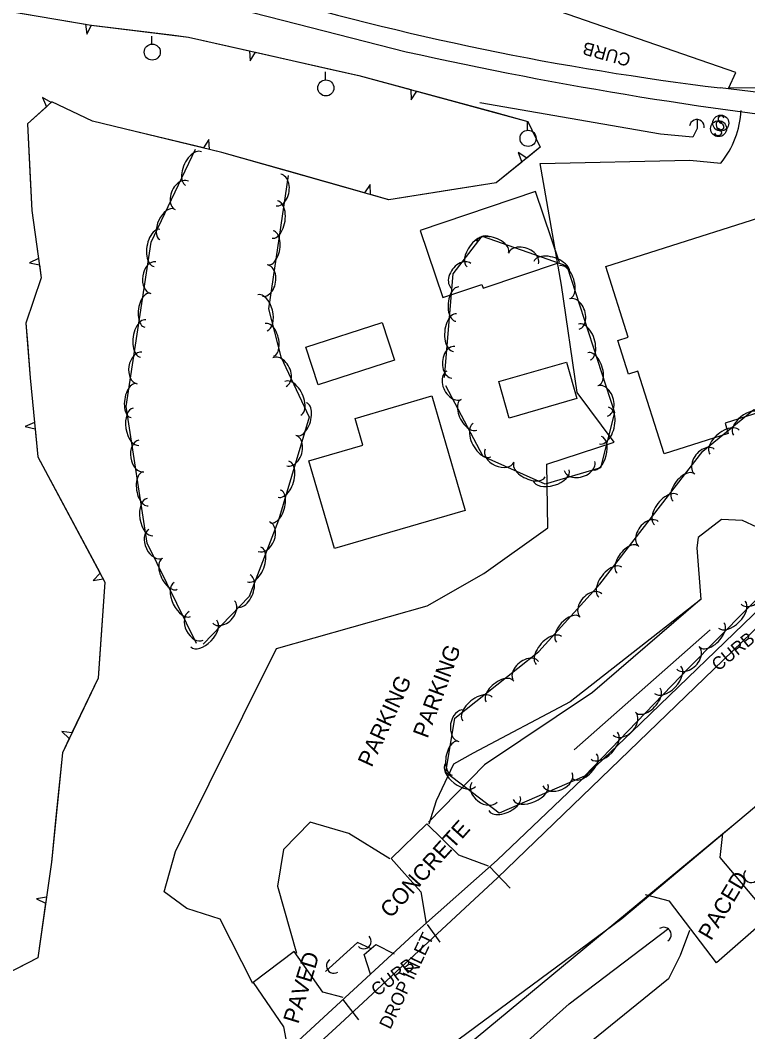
# Model space of a CAD drawing. Extents: x 978516 to 993312, y 1836504 to 1846212.
# Drawn here: x 980186.4 to 980412.6, y 1842029.9 to 1842344.4 of the extents above; entities that cross this region are included whole.
import ezdxf

# ---------------------------------------------------------------- set-up
doc = ezdxf.new("R2010")
doc.units = 0
for name, color, linetype in [('S_BUILDING', 7, 'Continuous'), ('S_CROSS_DRAIN', 7, 'Continuous'), ('S_CURB', 7, 'Continuous'), ('S_CURB_ANNOT', 7, 'Continuous'), ('S_DROP_INLET', 7, 'Continuous'), ('S_DROP_INLET_ANNOT', 7, 'Continuous'), ('S_EDGE_PAVEMENT', 7, 'Continuous'), ('S_PARKING', 7, 'Continuous'), ('S_PARKING_ANNOT', 7, 'Continuous'), ('S_SHOULDER', 7, 'Continuous'), ('S_SIDEWALK', 7, 'Continuous'), ('S_SIGN', 7, 'Continuous'), ('S_STREAM', 7, 'Continuous'), ('S_TREE', 7, 'Continuous'), ('S_UTILITY_POLE', 7, 'Continuous')]:
    doc.layers.add(name, color=color, linetype=linetype)

msp = doc.modelspace()

# ---------------------------------------------------------------- linework, layer by layer
at = {"layer": 'S_BUILDING'}
for points in [[(980354.04, 1842269.06), (980346.59, 1842291.15), (980310.72, 1842279.06), (980317.78, 1842258.13), (980329.93, 1842262.22), (980330.32, 1842261.06)], [(980368.48, 1842267.84), (980434.28, 1842288.72), (980447.15, 1842248.16), (980422.57, 1842240.36), (980427.13, 1842225.98), (980405.56, 1842219.13), (980406.58, 1842215.92), (980386.61, 1842209.58), (980378.46, 1842235.26), (980375.55, 1842234.34), (980372.23, 1842244.8), (980375.47, 1842245.83)], [(980302.74, 1842238.66), (980278.99, 1842231.01), (980275.2, 1842242.76), (980298.95, 1842250.42)], [(980359.52, 1842226.78), (980338.43, 1842220.71), (980335.17, 1842232.05), (980356.26, 1842238.12)], [(980324.77, 1842192.02), (980284.12, 1842180.14), (980276.17, 1842207.36), (980292.93, 1842212.26), (980290.49, 1842220.6), (980314.37, 1842227.58)]]:
    msp.add_lwpolyline(points, close=True, dxfattribs=at)
at = {"layer": 'S_CROSS_DRAIN'}
for centre, start, end in [((980396.8, 1842311.2), 352.0997, 172.4289), ((980413.72, 1842078.6), 139.5219, 319.8511), ((980386.52, 1842060.1), 303.7643, 124.0935), ((980293.22, 1842058.02), 223.814, 44.1432), ((980283.91, 1842050.4), 123.1286, 303.4578)]:
    msp.add_arc(centre, 2.3, start, end, dxfattribs=at)
at = {"layer": 'S_CURB'}
for points in [[(980451.78, 1842317.97), (980454.14, 1842322.92), (980406.74, 1842323.37), (980408.92, 1842328.13), (980117.46, 1842428.99), (980114.74, 1842422.8)], [(980332.36, 1842081.27), (980338.72, 1842074.61)], [(980312.91, 1842063.25), (980316.84, 1842057.76)], [(980286.6, 1842040.04), (980291.52, 1842033.66)]]:
    msp.add_lwpolyline(points, dxfattribs=at)
at = {"layer": 'S_DROP_INLET'}
msp.add_lwpolyline([(980295.27, 1842047.81), (980293.31, 1842053.9), (980296.96, 1842057.09), (980302.69, 1842054.12)], dxfattribs=at)
at = {"layer": 'S_EDGE_PAVEMENT'}
for points in [[(980451.12, 1842317.67), (980404.06, 1842323.35)], [(980198.29, 1841952.05), (980285.92, 1842032.43), (980334.82, 1842077.79), (980422.63, 1842162.48), (980481.63, 1842216.25)], [(980526.84, 1842211.65), (980496.07, 1842178.69), (980502.46, 1842172.05), (980485.06, 1842161.67), (980426.92, 1842109.86), (980373.5, 1842064.99), (980287.46, 1842001.41), (980221.84, 1841941.16)]]:
    msp.add_lwpolyline(points, dxfattribs=at)
msp.add_ellipse((980513.06, 1843212.93), major_axis=(895.52, 81.98), ratio=0.99647, start_param=4.333916, end_param=4.499903, dxfattribs=at)
at = {"layer": 'S_PARKING'}
for points in [[(980258.68, 1842044.95), (980248.5, 1842064.97), (980238.17, 1842068.26), (980231.1, 1842073.47), (980234.65, 1842085.93), (980266.1, 1842149.02), (980312.88, 1842162.29), (980330.5, 1842172.41), (980350.41, 1842186.55), (980350.18, 1842206.41), (980371.13, 1842213.26), (980359.62, 1842228.68), (980354.69, 1842262.03), (980348.04, 1842299.79), (980394.61, 1842300.83), (980404.3, 1842299.94)], [(980424.42, 1842182.67), (980410.96, 1842188.84), (980404.43, 1842189.15), (980397.17, 1842183.62), (980396.83, 1842180.38), (980398.07, 1842164.26), (980357.41, 1842132.5), (980327.24, 1842116.52), (980321.12, 1842113.08), (980315.68, 1842101.69), (980313.45, 1842094.51)], [(980397.81, 1842164.15), (980364.37, 1842135.43), (980330.79, 1842112.86), (980313.32, 1842095.09)], [(980301.28, 1842083.65), (980288.52, 1842091.59), (980276.55, 1842095.13), (980268.24, 1842086.57), (980266.36, 1842075.22), (980272.26, 1842054.36)], [(980332.02, 1842081.45), (980322.76, 1842084.86), (980312.8, 1842094.59), (980301.71, 1842083.77), (980310.96, 1842073.48), (980312.62, 1842063.55)], [(980404.8, 1842091.57), (980403.99, 1842084.13), (980419.36, 1842065.72), (980402.9, 1842051.31), (980388.27, 1842070.57), (980380.88, 1842072.54)], [(980394.5, 1842061.39), (980391.59, 1842053.59), (980388.03, 1842046.4), (980362.23, 1842025.53), (980344.84, 1842009.88), (980326.32, 1841999.29), (980311, 1841986.4), (980301.41, 1841981.19)], [(980286.85, 1842040.54), (980280.45, 1842042.22), (980271.56, 1842054.84), (980258.79, 1842045.21), (980268.22, 1842031.48), (980269.62, 1842024.28)]]:
    msp.add_lwpolyline(points, dxfattribs=at)
msp.add_ellipse((980382.39, 1842317.52), major_axis=(15.34, 24.26), ratio=0.978329, start_param=4.602732, end_param=5.225646, dxfattribs=at)
at = {"layer": 'S_SHOULDER'}
for points in [[(980196.07, 1841957.19), (980248.9, 1842005.08), (980309.91, 1842061.35), (980334.67, 1842083.32), (980376.61, 1842123.14), (980420.02, 1842165.06), (980422.72, 1842162.53)], [(980407.77, 1842093.87), (980288.94, 1841995.55), (980226.35, 1841940.1)]]:
    msp.add_lwpolyline(points, dxfattribs=at)
at = {"layer": 'S_SIDEWALK'}
msp.add_lwpolyline([(980040.13, 1842403.02), (980171.77, 1842369.1), (980272.43, 1842343.3), (980306.44, 1842334.58)], dxfattribs=at)
msp.add_ellipse((980567.34, 1843509.96), major_axis=(1170.24, -344.06), ratio=0.987002, start_param=4.779034, end_param=4.900276, dxfattribs=at)
at = {"layer": 'S_SIGN'}
for centre in [(980404.25, 1842312.41), (980403.57, 1842310.67)]:
    msp.add_circle(centre, 2.49, dxfattribs=at)
for centre, radius, start, end in [((980404.94, 1842313.73), 1.5, 167.1196, 241.9813), ((980404.32, 1842313.68), 0.95, 16.5258, 156.8957), ((980404.26, 1842311.99), 1.5, 167.1196, 241.9813), ((980403.65, 1842311.93), 0.95, 16.5258, 156.8957), ((980404.1, 1842311.59), 1.28, 204.641, 335.359), ((980403.84, 1842311.07), 1.4, 358.6529, 73.7063), ((980403.42, 1842309.84), 1.28, 204.641, 335.359), ((980403.16, 1842309.32), 1.4, 358.6529, 73.7063)]:
    msp.add_arc(centre, radius, start, end, dxfattribs=at)
at = {"layer": 'S_STREAM'}
for points in [[(980396.87, 1842313.54), (980396.87, 1842310.76), (980395.57, 1842308.03), (980385.49, 1842308.98), (980329.28, 1842318.69)], [(980400.98, 1842154.92), (980358.65, 1842117.57)], [(980299.58, 1841987.11), (980357.08, 1842038.59), (980388.11, 1842062.1)], [(980295.3, 1842055.84), (980291.3, 1842057.73), (980281.31, 1842048.7)]]:
    msp.add_lwpolyline(points, dxfattribs=at)
at = {"layer": 'S_TREE'}
for p, q in [((980206.65, 1842343.17), (980207.09, 1842340.06)), ((980207.09, 1842340.06), (980208.58, 1842342.85)), ((980257.66, 1842334.86), (980257.93, 1842331.72)), ((980257.93, 1842331.72), (980259.56, 1842334.43)), ((980195.97, 1842318.77), (980193.27, 1842320.37)), ((980193.27, 1842320.37), (980194.52, 1842317.46)), ((980307.83, 1842322.8), (980307.96, 1842319.66)), ((980307.96, 1842319.66), (980309.73, 1842322.29)), ((980245.06, 1842307.33), (980243.37, 1842304.66)), ((980245.28, 1842304.2), (980245.06, 1842307.33)), ((980343.91, 1842301.54), (980341.28, 1842303.28)), ((980341.28, 1842303.28), (980342.38, 1842300.3)), ((980295.23, 1842293.33), (980293.43, 1842290.72)), ((980295.32, 1842290.19), (980295.23, 1842293.33)), ((980192.06, 1842270.32), (980189.22, 1842268.97)), ((980189.22, 1842268.97), (980192.33, 1842268.37)), ((980190.82, 1842219.34), (980187.93, 1842218.09)), ((980187.93, 1842218.09), (980191.01, 1842217.38)), ((980211.24, 1842172.44), (980209.05, 1842170.19)), ((980209.05, 1842170.19), (980212.16, 1842170.72)), ((980202.45, 1842122.82), (980199.34, 1842123.26)), ((980199.34, 1842123.26), (980201.6, 1842121.05)), ((980194.52, 1842071.81), (980191.42, 1842071.3)), ((980191.42, 1842071.3), (980194.24, 1842069.86))]:
    msp.add_line(p, q, dxfattribs=at)
for points in [[(980181.61, 1842347.39), (980208.47, 1842342.87), (980238.71, 1842339.14), (980291.64, 1842327.18), (980344.27, 1842312.94), (980348.05, 1842304.91), (980334.35, 1842293.78), (980301.03, 1842288.57), (980249.09, 1842303.28), (980208.87, 1842312.97), (980196.21, 1842318.99), (980188.62, 1842312.14), (980189.99, 1842285.26), (980192.9, 1842264.25), (980188.15, 1842250.24), (980189.42, 1842233.19), (980191.89, 1842208.68), (980212.72, 1842169.67), (980210.6, 1842139.9), (980199.51, 1842116.66), (980196.07, 1842082.6), (980191.82, 1842052.95), (980176.09, 1842044.79)], [(980182.14, 1842347.3), (980206.65, 1842343.17)], [(980208.58, 1842342.85), (980233.39, 1842339.79)], [(980233.39, 1842339.79), (980238.71, 1842339.14), (980257.66, 1842334.86)], [(980259.56, 1842334.43), (980283.69, 1842328.98)], [(980283.69, 1842328.98), (980291.64, 1842327.18), (980307.83, 1842322.8)], [(980309.73, 1842322.29), (980333.86, 1842315.76)], [(980194.52, 1842317.46), (980188.62, 1842312.14), (980189.49, 1842295.15)], [(980219.06, 1842310.51), (980208.87, 1842312.97), (980196.21, 1842318.99), (980195.97, 1842318.77)], [(980333.86, 1842315.76), (980344.27, 1842312.94), (980348.05, 1842304.91), (980343.91, 1842301.54)], [(980243.37, 1842304.66), (980219.06, 1842310.51)], [(980241.16, 1842150.61), (980225.88, 1842181.81), (980219.27, 1842224.3), (980227.06, 1842275.38), (980240.86, 1842304.31)], [(980269.37, 1842297.53), (980249.09, 1842303.28), (980245.28, 1842304.2)], [(980342.38, 1842300.3), (980334.35, 1842293.78), (980319.87, 1842291.52)], [(980189.49, 1842295.15), (980189.99, 1842285.26), (980192.06, 1842270.32)], [(980269.72, 1842296.14), (980263.56, 1842254.7), (980267.37, 1842239.75), (980276.24, 1842221.01), (980266.68, 1842189), (980257.55, 1842165.23), (980243.25, 1842150.45)], [(980293.43, 1842290.72), (980269.37, 1842297.53)], [(980319.87, 1842291.52), (980301.03, 1842288.57), (980295.32, 1842290.19)], [(980318.28, 1842233.3), (980321, 1842265.53), (980330, 1842277.29), (980356.32, 1842268.05), (980371.15, 1842222.47), (980366.87, 1842205.23), (980349.59, 1842200.13), (980330.32, 1842208.75), (980318.75, 1842230.71)], [(980192.33, 1842268.37), (980192.9, 1842264.25), (980188.15, 1842250.24), (980188.6, 1842244.22)], [(980188.6, 1842244.22), (980189.42, 1842233.19), (980190.82, 1842219.34)], [(980439.19, 1842188.42), (980394.39, 1842143.12), (980361.83, 1842109.43), (980335.34, 1842097.85), (980318.75, 1842110.57), (980321.55, 1842127.42), (980347.68, 1842148.14), (980366.67, 1842169.05), (980398.67, 1842210.38), (980414.51, 1842223.39), (980428.53, 1842217.66), (980442.14, 1842201.05), (980439.84, 1842189.24)], [(980191.01, 1842217.38), (980191.89, 1842208.68), (980199.51, 1842194.4)], [(980199.51, 1842194.4), (980211.24, 1842172.44)], [(980212.16, 1842170.72), (980212.72, 1842169.67), (980211.03, 1842145.92)], [(980211.03, 1842145.92), (980210.6, 1842139.9), (980202.45, 1842122.82)], [(980201.6, 1842121.05), (980199.51, 1842116.66), (980197.48, 1842096.63)], [(980197.48, 1842096.63), (980196.07, 1842082.6), (980194.52, 1842071.81)], [(980194.24, 1842069.86), (980191.82, 1842052.95), (980184.79, 1842049.31)]]:
    msp.add_lwpolyline(points, dxfattribs=at)
for centre, major_axis, ratio, start_param, end_param in [((980240.28, 1842298.23), (-2.4, -5.23), 0.553172, 3.115239, 6.256832), ((980236.6, 1842289.92), (-1.96, -4.45), 0.688814, 3.098223, 6.239816), ((980266.65, 1842291.58), (0.73, 4.9), 0.681974, 3.143385, 6.284978), ((980232.02, 1842280.92), (-2.19, -4.76), 0.543751, 3.116069, 6.257661), ((980265.54, 1842282.39), (0.87, 5.8), 0.547402, 3.142691, 6.284284), ((980228.89, 1842273.57), (-0.88, -5.8), 0.540202, 3.141786, 6.283379), ((980264.24, 1842273.61), (0.79, 5.29), 0.538067, 3.142657, 6.28425), ((980328.86, 1842272.3), (-3.51, -4.61), 0.557138, 3.137985, 6.279577), ((980333.23, 1842273.91), (-5.04, 1.77), 0.540887, 3.141161, 6.282754), ((980342.86, 1842270.25), (-4.67, 1.64), 0.685548, 3.140863, 6.282456), ((980323.51, 1842264.89), (-2.96, -3.9), 0.694098, 3.135611, 6.277204), ((980351.68, 1842267.43), (-5.54, 1.94), 0.55027, 3.141147, 6.28274), ((980227.75, 1842264.37), (-0.75, -4.9), 0.673005, 3.141905, 6.283497), ((980262.46, 1842263.46), (0.73, 4.9), 0.681974, 3.143385, 6.284978), ((980355.75, 1842262.94), (-1.65, 5.08), 0.540826, 3.141723, 6.283316), ((980322.33, 1842256.12), (-0.45, -5.33), 0.540614, 3.14159, 6.283183), ((980225.94, 1842254.23), (-0.81, -5.29), 0.53099, 3.14178, 6.283373), ((980261.7, 1842253.44), (-1.39, 5.58), 0.559866, 3.151933, 6.293525), ((980358.69, 1842253.06), (-1.53, 4.71), 0.685471, 3.141813, 6.283406), ((980224.6, 1842245.46), (-0.88, -5.8), 0.540202, 3.141786, 6.283379), ((980321.59, 1842247.28), (-0.49, -5.85), 0.549993, 3.14159, 6.283183), ((980263.84, 1842245.01), (-1.27, 5.09), 0.550321, 3.151602, 6.293195), ((980361.8, 1842244.34), (-1.81, 5.58), 0.550208, 3.141727, 6.28332), ((980321.07, 1842238.03), (-0.42, -4.94), 0.685203, 3.141588, 6.283181), ((980223.46, 1842236.27), (-0.75, -4.9), 0.673005, 3.141905, 6.283497), ((980266.99, 1842234.98), (-2.07, 4.43), 0.693515, 3.150729, 6.292322), ((980364.55, 1842235.91), (-1.65, 5.08), 0.540826, 3.141723, 6.283316), ((980321.34, 1842230.91), (2.3, -4.37), 0.687425, 3.141858, 6.283451), ((980271.14, 1842226.84), (-2.46, 5.24), 0.556677, 3.147108, 6.288701), ((980221.66, 1842226.12), (-0.81, -5.29), 0.53099, 3.14178, 6.283373), ((980367.49, 1842226.03), (-1.53, 4.71), 0.685471, 3.141813, 6.283406), ((980325.89, 1842221.7), (2.48, -4.72), 0.542368, 3.141749, 6.283342), ((980222.36, 1842218.01), (0.88, -5.8), 0.539827, 3.147896, 6.289488), ((980273.84, 1842220.34), (1.54, 5.1), 0.539741, 3.1492, 6.290793), ((980367.95, 1842218.38), (1.41, 5.69), 0.550216, 3.142105, 6.283698), ((980412.28, 1842218.82), (-4.13, -3.39), 0.540691, 3.141601, 6.283193), ((980330.01, 1842213.88), (2.73, -5.18), 0.551777, 3.141754, 6.283347), ((980405.43, 1842213.19), (-4.54, -3.72), 0.550071, 3.141601, 6.283194), ((980224.03, 1842208.91), (0.73, -4.9), 0.672519, 3.151752, 6.293344), ((980270.66, 1842210.59), (1.45, 4.72), 0.684065, 3.154436, 6.296029), ((980365.82, 1842209.78), (1.29, 5.19), 0.540833, 3.142089, 6.283681), ((980335.46, 1842209.06), (4.52, -2.02), 0.685226, 3.141623, 6.283215), ((980399.18, 1842207.15), (-3.03, -3.91), 0.686146, 3.142054, 6.283647), ((980268.27, 1842201.68), (1.7, 5.59), 0.549104, 3.149445, 6.291038), ((980360.31, 1842205.78), (4.75, 1.41), 0.685168, 3.140913, 6.282506), ((980225.36, 1842198.7), (0.8, -5.28), 0.530622, 3.147703, 6.289296), ((980344.76, 1842204.61), (4.88, -2.18), 0.540632, 3.14161, 6.283203), ((980351.51, 1842202.9), (5.63, 1.66), 0.549965, 3.141178, 6.28277), ((980392.67, 1842199.17), (-3.27, -4.22), 0.541359, 3.141865, 6.283458), ((980265.74, 1842193.22), (1.54, 5.1), 0.539741, 3.1492, 6.290793), ((980387.25, 1842192.17), (-3.59, -4.63), 0.550751, 3.141874, 6.283467), ((980226.72, 1842189.94), (0.88, -5.8), 0.539827, 3.147896, 6.289488), ((980262.15, 1842183.82), (1.83, 4.55), 0.688395, 3.163754, 6.305346), ((980381.79, 1842184.69), (-3.03, -3.91), 0.686146, 3.142054, 6.283647), ((980228.58, 1842181.62), (2.17, -4.46), 0.673426, 3.145758, 6.28735), ((980375.28, 1842176.72), (-3.27, -4.22), 0.541359, 3.141865, 6.283458), ((980259.11, 1842175.18), (2.12, 5.4), 0.552629, 3.155065, 6.296658), ((980232.88, 1842172.26), (2.34, -4.8), 0.531325, 3.144095, 6.285688), ((980369.86, 1842169.71), (-3.59, -4.63), 0.550751, 3.141874, 6.283467), ((980236.78, 1842164.29), (2.57, -5.27), 0.540543, 3.144174, 6.285766), ((980255.97, 1842166.99), (1.93, 4.92), 0.543208, 3.154641, 6.296234), ((980414.02, 1842166.36), (3.48, 3.52), 0.685297, 3.141602, 6.283195), ((980363.88, 1842162.43), (-3.33, -3.67), 0.685521, 3.141371, 6.282964), ((980249.61, 1842160.42), (3.32, 3.57), 0.69088, 3.111847, 6.25344), ((980407.69, 1842159.59), (4.13, 4.17), 0.550069, 3.141599, 6.283191), ((980241.08, 1842156.09), (2.17, -4.46), 0.673426, 3.145758, 6.28735), ((980243.46, 1842153.69), (3.97, 4.19), 0.554682, 3.12357, 6.265162), ((980356.76, 1842154.98), (-3.59, -3.96), 0.540865, 3.141462, 6.283054), ((980401.46, 1842153.29), (3.76, 3.8), 0.540688, 3.141598, 6.283191), ((980350.8, 1842148.42), (-3.94, -4.34), 0.550248, 3.141457, 6.28305), ((980394.03, 1842146.15), (3.48, 3.52), 0.685297, 3.141602, 6.283195), ((980343.72, 1842141.96), (-3.88, -3.08), 0.686466, 3.141167, 6.28276), ((980387.75, 1842139.31), (4.08, 4.22), 0.550542, 3.141806, 6.283398), ((980335.5, 1842135.77), (-4.18, -3.32), 0.541611, 3.141341, 6.282934), ((980328.56, 1842130.27), (-4.59, -3.64), 0.551007, 3.141333, 6.282926), ((980381.59, 1842132.94), (3.71, 3.84), 0.541154, 3.141799, 6.283392), ((980323.58, 1842125.07), (-0.81, -4.88), 0.68582, 3.14114, 6.282732), ((980374.25, 1842125.71), (3.44, 3.56), 0.685887, 3.141942, 6.283535), ((980368.01, 1842118.88), (4.08, 4.22), 0.550542, 3.141806, 6.283398), ((980321.63, 1842114.96), (-0.88, -5.27), 0.541101, 3.141325, 6.282918), ((980361.85, 1842112.51), (3.71, 3.84), 0.541154, 3.141799, 6.283392), ((980323.26, 1842109.78), (4.66, -3.57), 0.550072, 3.141593, 6.283185), ((980353.48, 1842108.38), (4.54, 1.99), 0.68539, 3.141519, 6.283111), ((980330.77, 1842104.36), (3.93, -3.02), 0.685301, 3.141593, 6.283185), ((980345.1, 1842104.43), (5.38, 2.35), 0.550143, 3.141548, 6.28314), ((980336.98, 1842100.88), (4.9, 2.14), 0.540762, 3.141549, 6.283142)]:
    msp.add_ellipse(centre, major_axis=major_axis, ratio=ratio, start_param=start_param, end_param=end_param, dxfattribs=at)
at = {"layer": 'S_UTILITY_POLE'}
for p, q in [((980227.29, 1842336.99), (980227.29, 1842339.47)), ((980281.28, 1842325.84), (980281.28, 1842328.32)), ((980344.16, 1842310.18), (980344.16, 1842312.66))]:
    msp.add_line(p, q, dxfattribs=at)
for centre in [(980227.43, 1842334.47), (980281.42, 1842323.32), (980344.31, 1842307.66)]:
    msp.add_circle(centre, 2.5, dxfattribs=at)

# ---------------------------------------------------------------- texts
at = {"layer": 'S_CURB_ANNOT'}
for rotation, p in [(164.7327, (980376.55, 1842333.73)), (39.1105, (980403.42, 1842141.83)), (37.5095, (980297.4, 1842040.74))]:
    msp.add_text('CURB', height=4, rotation=rotation, dxfattribs=at).set_placement(p)
at = {"layer": 'S_DROP_INLET_ANNOT'}
msp.add_text('DROP INLET', height=4, rotation=64.7728, dxfattribs=at).set_placement((980301.45, 1842030.45))
at = {"layer": 'S_PARKING_ANNOT'}
for s, rotation, p in [('PARKING', 69.695, (980313.03, 1842120.9)), ('PARKING', 65.4038, (980295.67, 1842111.91)), ('CONCRETE', 48.0616, (980301.57, 1842064.96)), ('PACED', 59.4086, (980401.23, 1842058.03)), ('PAVED', 72.9567, (980272.83, 1842032.16))]:
    msp.add_text(s, height=5, rotation=rotation, dxfattribs=at).set_placement(p)

doc.saveas('drawing.dxf')
